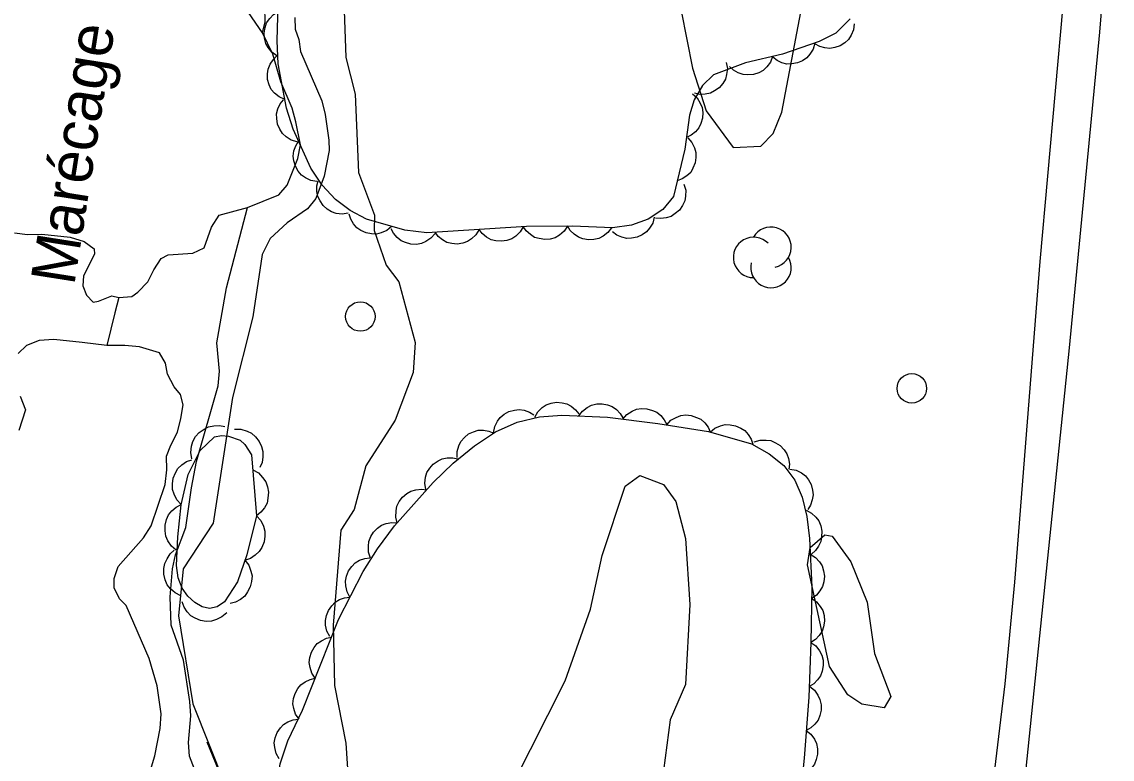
# Model space of a CAD drawing. Extents: x 282461 to 284471, y 5554090 to 5557646.
# Drawn here: x 283462.8 to 283536.9, y 5556368.8 to 5556418.8 of the extents above; entities that cross this region are included whole.
import ezdxf

# ---------------------------------------------------------------- set-up
doc = ezdxf.new("R2010")
doc.units = 0
for name, color, linetype in [('Niveau 1', 7, 'Continuous'), ('Niveau 2', 7, 'Continuous'), ('Niveau 21', 7, 'Continuous'), ('Niveau 36', 7, 'Continuous'), ('Niveau 4', 7, 'Continuous'), ('Niveau 44', 7, 'Continuous'), ('Niveau 7', 7, 'Continuous')]:
    doc.layers.add(name, color=color, linetype=linetype)

msp = doc.modelspace()

# ---------------------------------------------------------------- linework, layer by layer
at = {"layer": 'Niveau 1'}
msp.add_lwpolyline([(283488.65, 5556338.14), (283489.09, 5556340.8), (283491.21, 5556348.02), (283491.83, 5556352.01), (283492.59, 5556355.82), (283492.94, 5556358.01), (283496.2, 5556367.09), (283499.73, 5556374.09), (283501.46, 5556378.96), (283502.25, 5556382.6), (283503.82, 5556387.31), (283504.8, 5556388.02), (283506.42, 5556387.42), (283507.26, 5556386.27), (283507.9, 5556383.76), (283508.21, 5556379.26), (283507.9, 5556373.84), (283506.86, 5556371.43), (283505.95, 5556364.56), (283502.58, 5556357.02)], dxfattribs=at)
at = {"layer": 'Niveau 2'}
for points in [[(283507.61, 5556419.59), (283508.38, 5556415.7), (283509.31, 5556412.81), (283511.14, 5556410.32), (283513.03, 5556410.39), (283513.86, 5556411.27), (283514.44, 5556412.71), (283517.09, 5556426.67)], [(283484.69, 5556420.91), (283484.84, 5556416.43), (283485.48, 5556413.94), (283485.69, 5556408.61), (283486.78, 5556405.71), (283486.77, 5556404.67), (283487.59, 5556402.32), (283488.45, 5556401.19), (283489.56, 5556397.07), (283489.42, 5556395.02), (283488.2, 5556391.79), (283486.19, 5556388.68), (283485.4, 5556385.71), (283484.5, 5556384.31), (283483.99, 5556377.86), (283484.08, 5556373.76), (283484.83, 5556369.86), (283485.24, 5556363.63), (283485.01, 5556359.9), (283485.42, 5556353.68), (283485.07, 5556346.02), (283484.82, 5556344.36), (283484.09, 5556341.76), (283483.89, 5556337.15)], [(283481.38, 5556419.15), (283481.39, 5556418.34), (283481.64, 5556417.64), (283481.76, 5556416.83), (283483.2, 5556413.47), (283483.44, 5556412.55), (283483.69, 5556410.81), (283483.7, 5556410.11), (283483.37, 5556408.36), (283482.81, 5556406.84), (283482.23, 5556406.14), (283480.85, 5556405.19), (283479.7, 5556404.13), (283479.16, 5556403.03), (283478.53, 5556398.8), (283477.14, 5556393.32), (283475.83, 5556384.8), (283473.8, 5556381.68), (283473.48, 5556378.49), (283474.45, 5556372.51), (283477.73, 5556364.27), (283475.42, 5556369.92)], [(283520.24, 5556379.43), (283520.75, 5556375.93), (283521.86, 5556373.02), (283521.39, 5556372.24), (283519.88, 5556372.49), (283518.94, 5556373.14), (283517.69, 5556375.06), (283516.19, 5556381.96), (283516.38, 5556383.14), (283517.36, 5556383.99), (283517.87, 5556383.91), (283519.14, 5556382.17), (283520.24, 5556379.43)]]:
    msp.add_lwpolyline(points, dxfattribs=at)
at = {"layer": 'Niveau 21'}
for points in [[(283498.59, 5556015.13), (283507.24, 5556117.01), (283512.33, 5556171.47), (283516.76, 5556220.04), (283520.02, 5556253.99), (283522.55, 5556281.77), (283527.75, 5556335.29), (283530.4, 5556361.96), (283533.98, 5556396.7), (283536.05, 5556418.15), (283537.02, 5556430.12), (283537.77, 5556443.25), (283538.02, 5556454.23), (283537.97, 5556466.77), (283537.68, 5556479.84), (283537.15, 5556494.87), (283533.58, 5556562.44), (283532.5, 5556585.25)], [(283530.79, 5556573.13), (283531.55, 5556563.03), (283531.88, 5556554.21), (283533.59, 5556527.57), (283534.22, 5556511.26), (283534.75, 5556500.81), (283535.02, 5556492.63), (283535.42, 5556465.62), (283535.81, 5556456.45), (283535.61, 5556449.3), (283534.65, 5556434.13), (283533.53, 5556419.95), (283531.96, 5556402.57), (283530.26, 5556380.78), (283529.59, 5556373.87), (283528.53, 5556365.03), (283527.87, 5556356.72), (283526.05, 5556340.45), (283525.28, 5556332.03), (283524.76, 5556323.67), (283524.1, 5556316.24), (283523.25, 5556308.91), (283521.76, 5556292.76), (283519.31, 5556268.76)]]:
    msp.add_lwpolyline(points, dxfattribs=at)
at = {"layer": 'Niveau 36'}
for centre in [(283485.828, 5556398.826), (283523.277, 5556393.947)]:
    msp.add_circle(centre, 1, dxfattribs=at)
at = {"layer": 'Niveau 4'}
for points in [[(283470.71, 5556400.48), (283471.4, 5556401.19), (283471.79, 5556402.01), (283472.31, 5556402.77), (283472.77, 5556403.01), (283474.46, 5556403.14), (283475.21, 5556403.5), (283475.71, 5556404.9), (283476.23, 5556405.72), (283478.16, 5556406.23), (283480.28, 5556407.1), (283480.86, 5556407.75), (283481.59, 5556409.56), (283481.76, 5556410.49), (283481.45, 5556412.06), (283481.2, 5556412.99), (283480.43, 5556414.78), (283479.88, 5556416.64), (283479.19, 5556418.09), (283476.98, 5556421.31)], [(283462.34, 5556404.52), (283463.22, 5556404.41), (283464.2, 5556404.42), (283466.13, 5556404.21), (283467.06, 5556403.93), (283467.76, 5556403.42), (283467.77, 5556403.07), (283467.03, 5556401.6), (283466.98, 5556400.91), (283467.22, 5556400.27), (283467.69, 5556399.81), (283468.04, 5556399.87), (283468.96, 5556400.23), (283469.43, 5556400.12), (283470.3, 5556400.19), (283470.71, 5556400.48)], [(283469.43, 5556400.12), (283469.15, 5556399.07), (283468.6, 5556396.85)], [(283473.79, 5556392.84), (283473.61, 5556393.53), (283473.19, 5556394.05), (283472.72, 5556394.92), (283472.59, 5556395.67), (283472.18, 5556396.37), (283470.83, 5556396.76), (283469.84, 5556396.86), (283468.6, 5556396.85), (283466.93, 5556397.06), (283465.01, 5556397.27), (283464.02, 5556397.21), (283463.16, 5556396.85), (283462.58, 5556396.32)], [(283462.73, 5556393.41), (283463.09, 5556392.48), (283462.64, 5556391.08)], [(283471.3, 5556367.11), (283471.86, 5556368.98), (283472.24, 5556370.84), (283472.29, 5556371.83), (283472.03, 5556373.75), (283471.49, 5556375.6), (283469.93, 5556379.19), (283469.46, 5556379.65), (283469.11, 5556380.4), (283469.1, 5556381.04), (283469.38, 5556381.86), (283471.1, 5556383.8), (283471.62, 5556384.62), (283472.57, 5556387.42), (283472.68, 5556388.41), (283472.67, 5556389.34), (283472.95, 5556390.1), (283473.4, 5556390.97), (283473.63, 5556391.91), (283473.79, 5556392.84)]]:
    msp.add_lwpolyline(points, dxfattribs=at)
at = {"layer": 'Niveau 44'}
for points in [[(283519.09, 5556419.05), (283518.11, 5556418.07), (283516.99, 5556417.5), (283514.5, 5556416.66), (283511.98, 5556416.06), (283509.82, 5556415.25), (283509.06, 5556414.51), (283508.5, 5556413.54), (283508.18, 5556412.5), (283507.87, 5556410.19), (283507.09, 5556406.97), (283506.36, 5556406.1), (283505.38, 5556405.44), (283504.23, 5556405.03), (283502.96, 5556404.86), (283500.24, 5556404.97), (283497.12, 5556404.94), (283490.34, 5556404.52), (283488.84, 5556404.69), (283486.24, 5556405.44), (283485.14, 5556406.02), (283484.13, 5556406.78), (283483.24, 5556407.75), (283482.46, 5556408.9), (283481.26, 5556411.55), (283480.8, 5556412.97), (283480.25, 5556416), (283480.18, 5556417.56), (283480.26, 5556420.89)], [(283480.16, 5556416.53), (283479.81, 5556416.78), (283479.57, 5556417.1), (283479.4, 5556417.38), (283479.32, 5556417.73), (283479.3, 5556418.09), (283479.37, 5556418.47), (283479.46, 5556418.78), (283479.67, 5556419.07), (283479.92, 5556419.34), (283480.23, 5556419.53)], [(283519.37, 5556418.71), (283519.32, 5556418.3), (283519.16, 5556417.93), (283518.98, 5556417.65), (283518.72, 5556417.41), (283518.41, 5556417.22), (283518.04, 5556417.1), (283517.72, 5556417.04), (283517.37, 5556417.08), (283517.02, 5556417.18), (283516.7, 5556417.35)], [(283516.68, 5556417.4), (283516.57, 5556416.99), (283516.35, 5556416.65), (283516.14, 5556416.4), (283515.85, 5556416.2), (283515.51, 5556416.05), (283515.13, 5556415.99), (283514.8, 5556415.98), (283514.46, 5556416.07), (283514.13, 5556416.22), (283513.84, 5556416.44)], [(283480.69, 5556413.57), (283480.31, 5556413.74), (283480, 5556414.01), (283479.78, 5556414.25), (283479.63, 5556414.57), (283479.53, 5556414.93), (283479.53, 5556415.31), (283479.56, 5556415.64), (283479.7, 5556415.96), (283479.9, 5556416.27), (283480.15, 5556416.53)], [(283510.68, 5556416.09), (283510.75, 5556415.68), (283510.7, 5556415.27), (283510.62, 5556414.95), (283510.44, 5556414.65), (283510.2, 5556414.37), (283509.88, 5556414.15), (283509.6, 5556414), (283509.25, 5556413.93), (283508.88, 5556413.92), (283508.53, 5556413.99)], [(283513.82, 5556416.5), (283513.67, 5556416.11), (283513.43, 5556415.79), (283513.19, 5556415.55), (283512.88, 5556415.39), (283512.53, 5556415.27), (283512.15, 5556415.24), (283511.82, 5556415.26), (283511.49, 5556415.38), (283511.17, 5556415.56), (283510.9, 5556415.8)], [(283508.38, 5556413.95), (283508.69, 5556413.68), (283508.9, 5556413.33), (283509.03, 5556413.03), (283509.08, 5556412.68), (283509.06, 5556412.31), (283508.94, 5556411.94), (283508.82, 5556411.64), (283508.58, 5556411.38), (283508.3, 5556411.14), (283507.98, 5556410.98)], [(283481.54, 5556410.7), (283481.13, 5556410.81), (283480.79, 5556411.04), (283480.54, 5556411.25), (283480.35, 5556411.55), (283480.21, 5556411.89), (283480.15, 5556412.27), (283480.14, 5556412.59), (283480.23, 5556412.93), (283480.39, 5556413.27), (283480.61, 5556413.55)], [(283482.87, 5556408), (283482.46, 5556408.07), (283482.09, 5556408.25), (283481.82, 5556408.44), (283481.6, 5556408.71), (283481.42, 5556409.03), (283481.32, 5556409.41), (283481.27, 5556409.73), (283481.32, 5556410.08), (283481.44, 5556410.43), (283481.63, 5556410.73)], [(283508.06, 5556410.96), (283508.34, 5556410.66), (283508.51, 5556410.29), (283508.61, 5556409.97), (283508.62, 5556409.62), (283508.57, 5556409.26), (283508.41, 5556408.9), (283508.26, 5556408.62), (283508, 5556408.38), (283507.69, 5556408.17), (283507.35, 5556408.05)], [(283485, 5556405.84), (283484.58, 5556405.77), (283484.18, 5556405.83), (283483.86, 5556405.93), (283483.57, 5556406.12), (283483.29, 5556406.36), (283483.09, 5556406.69), (283482.94, 5556406.98), (283482.88, 5556407.33), (283482.88, 5556407.7), (283482.97, 5556408.05)], [(283507.8, 5556407.82), (283507.92, 5556407.42), (283507.91, 5556407.01), (283507.86, 5556406.68), (283507.71, 5556406.37), (283507.5, 5556406.06), (283507.21, 5556405.82), (283506.94, 5556405.63), (283506.6, 5556405.53), (283506.23, 5556405.48), (283505.87, 5556405.52)], [(283487.95, 5556404.95), (283487.62, 5556404.68), (283487.25, 5556404.52), (283486.93, 5556404.43), (283486.58, 5556404.44), (283486.22, 5556404.51), (283485.87, 5556404.68), (283485.59, 5556404.85), (283485.37, 5556405.12), (283485.17, 5556405.44), (283485.06, 5556405.78)], [(283505.78, 5556405.58), (283505.68, 5556405.18), (283505.47, 5556404.83), (283505.26, 5556404.57), (283504.97, 5556404.38), (283504.63, 5556404.22), (283504.25, 5556404.15), (283503.93, 5556404.13), (283503.59, 5556404.22), (283503.25, 5556404.36), (283502.95, 5556404.58)], [(283490.9, 5556404.46), (283490.62, 5556404.14), (283490.28, 5556403.92), (283489.98, 5556403.78), (283489.63, 5556403.73), (283489.26, 5556403.74), (283488.9, 5556403.85), (283488.59, 5556403.97), (283488.32, 5556404.19), (283488.08, 5556404.48), (283487.91, 5556404.79)], [(283493.89, 5556404.74), (283493.68, 5556404.38), (283493.38, 5556404.11), (283493.11, 5556403.92), (283492.78, 5556403.81), (283492.41, 5556403.75), (283492.03, 5556403.79), (283491.71, 5556403.86), (283491.41, 5556404.03), (283491.12, 5556404.27), (283490.9, 5556404.55)], [(283496.89, 5556404.93), (283496.68, 5556404.57), (283496.38, 5556404.29), (283496.11, 5556404.1), (283495.77, 5556403.99), (283495.41, 5556403.94), (283495.03, 5556403.98), (283494.71, 5556404.04), (283494.4, 5556404.22), (283494.11, 5556404.46), (283493.89, 5556404.74)], [(283499.89, 5556404.97), (283499.66, 5556404.62), (283499.34, 5556404.36), (283499.06, 5556404.18), (283498.72, 5556404.09), (283498.36, 5556404.06), (283497.98, 5556404.12), (283497.66, 5556404.2), (283497.37, 5556404.39), (283497.09, 5556404.64), (283496.89, 5556404.94)], [(283502.89, 5556404.86), (283502.64, 5556404.53), (283502.31, 5556404.28), (283502.02, 5556404.12), (283501.68, 5556404.05), (283501.31, 5556404.03), (283500.94, 5556404.11), (283500.63, 5556404.21), (283500.34, 5556404.42), (283500.08, 5556404.68), (283499.89, 5556404.98)], [(283497.68, 5556392), (283497.88, 5556392.36), (283498.18, 5556392.64), (283498.45, 5556392.83), (283498.78, 5556392.94), (283499.15, 5556393), (283499.53, 5556392.97), (283499.85, 5556392.9), (283500.15, 5556392.73), (283500.44, 5556392.5), (283500.67, 5556392.22)], [(283500.67, 5556392.08), (283500.92, 5556392.41), (283501.24, 5556392.65), (283501.53, 5556392.81), (283501.88, 5556392.89), (283502.25, 5556392.9), (283502.62, 5556392.82), (283502.93, 5556392.72), (283503.22, 5556392.51), (283503.48, 5556392.25), (283503.66, 5556391.94)], [(283479.45, 5556338.14), (283478.74, 5556342.56), (283478.53, 5556344.74), (283478.39, 5556349.28), (283478.5, 5556353.93), (283478.68, 5556356.34), (283480.39, 5556368.44), (283480.9, 5556370.01), (283481.9, 5556372.08), (283484.34, 5556378.24), (283486.01, 5556381.52), (283487, 5556383.06), (283488.15, 5556384.6), (283490.77, 5556387.56), (283492.14, 5556388.86), (283493.58, 5556390.04), (283495, 5556390.99), (283496.48, 5556391.65), (283497.99, 5556392.02), (283499.5, 5556392.13), (283502.62, 5556391.99), (283506.03, 5556391.57), (283509.46, 5556391.01), (283512.4, 5556390.17)], [(283494.87, 5556390.93), (283494.95, 5556391.35), (283495.13, 5556391.71), (283495.32, 5556391.98), (283495.59, 5556392.2), (283495.92, 5556392.38), (283496.29, 5556392.47), (283496.61, 5556392.52), (283496.96, 5556392.46), (283497.31, 5556392.34), (283497.61, 5556392.16)], [(283503.66, 5556391.86), (283503.93, 5556392.18), (283504.28, 5556392.39), (283504.58, 5556392.53), (283504.93, 5556392.58), (283505.29, 5556392.56), (283505.66, 5556392.45), (283505.96, 5556392.33), (283506.23, 5556392.1), (283506.47, 5556391.82), (283506.63, 5556391.5)], [(283506.63, 5556391.47), (283506.92, 5556391.78), (283507.27, 5556391.98), (283507.58, 5556392.1), (283507.93, 5556392.14), (283508.29, 5556392.11), (283508.66, 5556391.98), (283508.95, 5556391.85), (283509.21, 5556391.61), (283509.44, 5556391.32), (283509.59, 5556390.99)], [(283474.39, 5556389.17), (283474.31, 5556389.6), (283474.36, 5556390.02), (283474.45, 5556390.35), (283474.64, 5556390.67), (283474.89, 5556390.96), (283475.22, 5556391.18), (283475.52, 5556391.34), (283475.88, 5556391.41), (283476.26, 5556391.42), (283476.63, 5556391.35)], [(283509.59, 5556390.97), (283509.91, 5556391.24), (283510.28, 5556391.4), (283510.6, 5556391.49), (283510.95, 5556391.48), (283511.31, 5556391.41), (283511.66, 5556391.25), (283511.94, 5556391.08), (283512.16, 5556390.81), (283512.36, 5556390.49), (283512.47, 5556390.15)], [(283478.78, 5556385.3), (283478.11, 5556382.65), (283477.48, 5556380.8), (283476.59, 5556379.44), (283476.11, 5556379.1), (283475.59, 5556378.99), (283475.09, 5556379.11), (283474.59, 5556379.4), (283474.12, 5556379.83), (283473.73, 5556380.38), (283473.46, 5556381.07), (283473.34, 5556381.91), (283473.42, 5556383.86), (283473.65, 5556386.03), (283474.14, 5556388.09), (283474.95, 5556389.72), (283475.92, 5556390.66), (283476.4, 5556390.74), (283476.88, 5556390.71), (283477.67, 5556390.44), (283477.98, 5556390.13), (283478.44, 5556389.43), (283478.78, 5556385.3)], [(283477.29, 5556391.18), (283477.72, 5556391.17), (283478.13, 5556391.05), (283478.44, 5556390.9), (283478.71, 5556390.65), (283478.95, 5556390.35), (283479.11, 5556389.99), (283479.21, 5556389.67), (283479.21, 5556389.3), (283479.15, 5556388.92), (283479, 5556388.57)], [(283492.39, 5556389.25), (283492.4, 5556389.66), (283492.52, 5556390.05), (283492.65, 5556390.35), (283492.89, 5556390.62), (283493.17, 5556390.85), (283493.52, 5556391), (283493.83, 5556391.1), (283494.19, 5556391.11), (283494.55, 5556391.05), (283494.89, 5556390.91)], [(283512.4, 5556390.17), (283513.59, 5556389.51), (283514.59, 5556388.72), (283515.33, 5556387.72), (283515.84, 5556386.56), (283516.15, 5556385.24), (283516.33, 5556383.74), (283516.48, 5556380.45), (283516.43, 5556376.68), (283516.28, 5556372.97), (283515.96, 5556368.84), (283515.49, 5556364.26), (283514.73, 5556359.48), (283513.02, 5556349.87), (283512.24, 5556344.63), (283511.74, 5556340.01), (283511.61, 5556337.69)], [(283512.58, 5556390.31), (283512.98, 5556390.44), (283513.38, 5556390.44), (283513.71, 5556390.4), (283514.03, 5556390.26), (283514.34, 5556390.06), (283514.6, 5556389.77), (283514.79, 5556389.51), (283514.9, 5556389.18), (283514.96, 5556388.81), (283514.93, 5556388.45)], [(283490.28, 5556387.09), (283490.21, 5556387.51), (283490.26, 5556387.91), (283490.35, 5556388.23), (283490.54, 5556388.53), (283490.78, 5556388.8), (283491.1, 5556389.02), (283491.39, 5556389.17), (283491.73, 5556389.23), (283492.1, 5556389.24), (283492.45, 5556389.16)], [(283473.66, 5556386.06), (283473.36, 5556386.38), (283473.18, 5556386.77), (283473.08, 5556387.09), (283473.07, 5556387.46), (283473.12, 5556387.84), (283473.28, 5556388.2), (283473.44, 5556388.5), (283473.71, 5556388.75), (283474.03, 5556388.97), (283474.38, 5556389.1)], [(283478.52, 5556388.41), (283478.9, 5556388.2), (283479.19, 5556387.89), (283479.4, 5556387.61), (283479.52, 5556387.27), (283479.58, 5556386.89), (283479.55, 5556386.49), (283479.49, 5556386.16), (283479.31, 5556385.84), (283479.07, 5556385.53), (283478.78, 5556385.3)], [(283515, 5556388.46), (283515.42, 5556388.39), (283515.78, 5556388.2), (283516.05, 5556388.01), (283516.27, 5556387.74), (283516.44, 5556387.41), (283516.54, 5556387.04), (283516.58, 5556386.72), (283516.52, 5556386.37), (283516.4, 5556386.02), (283516.21, 5556385.72)], [(283488.33, 5556384.81), (283488.23, 5556385.21), (283488.25, 5556385.62), (283488.31, 5556385.94), (283488.46, 5556386.26), (283488.68, 5556386.55), (283488.98, 5556386.8), (283489.26, 5556386.97), (283489.6, 5556387.06), (283489.97, 5556387.1), (283490.32, 5556387.05)], [(283473.32, 5556382.96), (283472.99, 5556383.24), (283472.76, 5556383.6), (283472.62, 5556383.91), (283472.56, 5556384.27), (283472.57, 5556384.65), (283472.67, 5556385.04), (283472.8, 5556385.35), (283473.03, 5556385.64), (283473.32, 5556385.89), (283473.65, 5556386.06)], [(283516.1, 5556385.67), (283516.47, 5556385.48), (283516.76, 5556385.2), (283516.97, 5556384.94), (283517.1, 5556384.61), (283517.17, 5556384.25), (283517.15, 5556383.87), (283517.1, 5556383.54), (283516.94, 5556383.23), (283516.73, 5556382.93), (283516.46, 5556382.69)], [(283478.78, 5556385.3), (283479.07, 5556384.98), (283479.25, 5556384.59), (283479.35, 5556384.26), (283479.35, 5556383.9), (283479.29, 5556383.52), (283479.13, 5556383.15), (283478.96, 5556382.86), (283478.69, 5556382.61), (283478.37, 5556382.4), (283478.02, 5556382.28)], [(283486.52, 5556382.42), (283486.39, 5556382.82), (283486.37, 5556383.22), (283486.4, 5556383.55), (283486.53, 5556383.88), (283486.73, 5556384.19), (283487, 5556384.45), (283487.26, 5556384.65), (283487.59, 5556384.77), (283487.96, 5556384.84), (283488.32, 5556384.82)], [(283473.63, 5556379.86), (283473.24, 5556380.05), (283472.93, 5556380.34), (283472.71, 5556380.6), (283472.57, 5556380.94), (283472.48, 5556381.32), (283472.49, 5556381.71), (283472.54, 5556382.05), (283472.7, 5556382.38), (283472.91, 5556382.7), (283473.19, 5556382.95)], [(283516.38, 5556382.69), (283516.73, 5556382.47), (283517, 5556382.17), (283517.19, 5556381.89), (283517.29, 5556381.56), (283517.34, 5556381.19), (283517.3, 5556380.81), (283517.22, 5556380.49), (283517.04, 5556380.19), (283516.8, 5556379.91), (283516.51, 5556379.69)], [(283477.99, 5556382.29), (283478.25, 5556381.94), (283478.39, 5556381.54), (283478.47, 5556381.21), (283478.44, 5556380.84), (283478.35, 5556380.47), (283478.16, 5556380.12), (283477.97, 5556379.84), (283477.68, 5556379.61), (283477.34, 5556379.43), (283476.98, 5556379.33)], [(283485.12, 5556379.77), (283484.92, 5556380.13), (283484.83, 5556380.53), (283484.81, 5556380.86), (283484.88, 5556381.2), (283485.02, 5556381.55), (283485.25, 5556381.85), (283485.47, 5556382.09), (283485.77, 5556382.27), (283486.12, 5556382.4), (283486.48, 5556382.44)], [(283483.76, 5556377.1), (283483.56, 5556377.46), (283483.47, 5556377.86), (283483.45, 5556378.19), (283483.52, 5556378.53), (283483.66, 5556378.87), (283483.89, 5556379.18), (283484.11, 5556379.42), (283484.41, 5556379.6), (283484.76, 5556379.72), (283485.12, 5556379.77)], [(283516.47, 5556379.69), (283516.81, 5556379.45), (283517.06, 5556379.13), (283517.23, 5556378.85), (283517.32, 5556378.51), (283517.34, 5556378.14), (283517.28, 5556377.76), (283517.18, 5556377.45), (283516.99, 5556377.16), (283516.73, 5556376.89), (283516.43, 5556376.69)], [(283476.75, 5556378.71), (283476.43, 5556378.42), (283476.05, 5556378.24), (283475.72, 5556378.13), (283475.36, 5556378.12), (283474.98, 5556378.18), (283474.61, 5556378.34), (283474.32, 5556378.5), (283474.06, 5556378.77), (283473.85, 5556379.09), (283473.72, 5556379.44)], [(283482.76, 5556374.26), (283482.53, 5556374.6), (283482.41, 5556374.99), (283482.35, 5556375.32), (283482.39, 5556375.67), (283482.5, 5556376.02), (283482.7, 5556376.35), (283482.89, 5556376.61), (283483.18, 5556376.81), (283483.52, 5556376.97), (283483.87, 5556377.05)], [(283516.43, 5556376.69), (283516.77, 5556376.45), (283517.01, 5556376.12), (283517.17, 5556375.83), (283517.25, 5556375.49), (283517.26, 5556375.12), (283517.18, 5556374.74), (283517.08, 5556374.43), (283516.88, 5556374.15), (283516.62, 5556373.89), (283516.31, 5556373.7)], [(283481.66, 5556371.47), (283481.42, 5556371.82), (283481.3, 5556372.2), (283481.25, 5556372.53), (283481.29, 5556372.88), (283481.39, 5556373.23), (283481.59, 5556373.56), (283481.79, 5556373.82), (283482.08, 5556374.02), (283482.41, 5556374.18), (283482.76, 5556374.26)], [(283516.34, 5556373.7), (283516.66, 5556373.44), (283516.89, 5556373.1), (283517.04, 5556372.81), (283517.11, 5556372.46), (283517.11, 5556372.09), (283517.02, 5556371.72), (283516.91, 5556371.41), (283516.69, 5556371.14), (283516.42, 5556370.88), (283516.1, 5556370.71)], [(283480.31, 5556368.79), (283480.1, 5556369.15), (283480.01, 5556369.55), (283479.98, 5556369.88), (283480.04, 5556370.22), (283480.17, 5556370.57), (283480.4, 5556370.88), (283480.61, 5556371.12), (283480.91, 5556371.3), (283481.26, 5556371.44), (283481.62, 5556371.49)], [(283516.1, 5556370.71), (283516.43, 5556370.45), (283516.66, 5556370.11), (283516.81, 5556369.82), (283516.88, 5556369.47), (283516.88, 5556369.1), (283516.79, 5556368.73), (283516.67, 5556368.42), (283516.46, 5556368.15), (283516.19, 5556367.89), (283515.87, 5556367.72)]]:
    msp.add_lwpolyline(points, dxfattribs=at)
for centre, start, end in [((283513.713, 5556403.53), 282.26917, 149.72625), ((283512.531, 5556402.843), 44.11537, 269.80396), ((283513.713, 5556402.155), 166.93686, 29.62122)]:
    msp.add_arc(centre, 1.375, start, end, dxfattribs=at)
at = {"layer": 'Niveau 7'}
for points in [[(283479.19, 5556418.09), (283479.36, 5556418.84), (283479.35, 5556419.83)], [(283474.57, 5556368.09), (283474.22, 5556368.96), (283474.15, 5556369.89), (283474.31, 5556371.7), (283474.24, 5556372.69), (283473.81, 5556375.48), (283472.98, 5556377.86), (283472.9, 5556379.78), (283473.06, 5556381.7), (283473.28, 5556382.63), (283473.97, 5556384.5), (283474.35, 5556387.19), (283474.69, 5556388.99), (283476.16, 5556394.13), (283476.27, 5556395.12), (283476.08, 5556397.04), (283476.74, 5556400.78), (283478.16, 5556406.23)]]:
    msp.add_lwpolyline(points, dxfattribs=at)

# ---------------------------------------------------------------- texts
msp.add_text('Marécage', height=3, rotation=81.0598, dxfattribs=at).set_placement((283466.39, 5556400.88))

doc.saveas('drawing.dxf')
